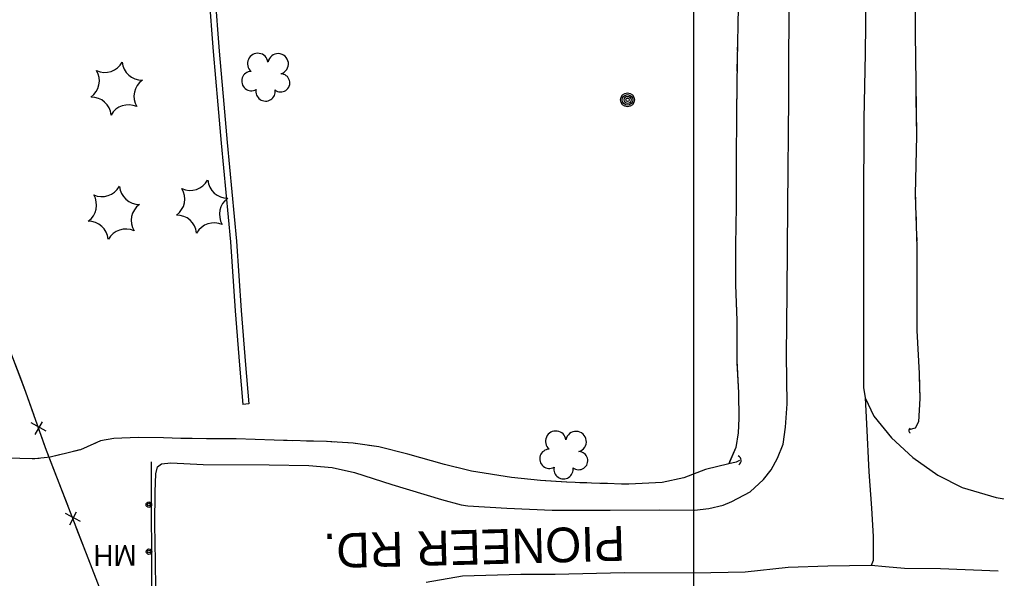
# Model space of a CAD drawing. Extents: x 353423 to 364002, y 127000 to 201942.
# Drawn here: x 359805.6 to 360087.2, y 132242.7 to 132403.7 of the extents above; entities that cross this region are included whole.
import ezdxf

# ---------------------------------------------------------------- set-up
doc = ezdxf.new("R2010")
doc.units = 0
for name, color, linetype in [('E_DTM_SlopeBottom', 7, 'Continuous'), ('E_DTM_SlopeTop', 7, 'Continuous'), ('E_FEN_Generic', 7, 'Continuous'), ('E_LAND_BrushLine', 7, 'Continuous'), ('E_LAND_TreeLine', 7, 'Continuous'), ('E_MISCPROP', 7, 'Continuous'), ('E_RW_IP', 7, 'Continuous'), ('E_STRUCT_WingWall', 7, 'Continuous'), ('E_UTL_ETransformer', 7, 'Continuous')]:
    doc.layers.add(name, color=color, linetype=linetype)

msp = doc.modelspace()

# ---------------------------------------------------------------- linework, layer by layer
at = {"layer": 'E_DTM_SlopeBottom'}
for p, q in [((359813.28, 132285.11), (359808.98, 132287.54)), ((359810.16, 132284.19), (359812.22, 132287.88)), ((359820.1, 132258.12), (359822.05, 132261.87)), ((359823.18, 132259.13), (359818.82, 132261.43))]:
    msp.add_line(p, q, dxfattribs=at)
for points in [[(359994.23, 131962.69), (359952.2, 132019.47), (359914.96, 132070.63), (359879.25, 132119.71), (359869.92, 132132.28), (359846.86, 132192.53), (359828.18, 132241.38), (359813.12, 132280.33), (359807.45, 132296.37), (359796.4, 132325.26), (359763.05, 132412.67), (359729.64, 132499.02), (359699.93, 132578.43), (359671.73, 132653.26)], [(359805.95, 132300.28), (359802.4, 132309.58)], [(359809.83, 132289.64), (359807.45, 132296.37), (359805.95, 132300.28)], [(359815.52, 132274.12), (359813.12, 132280.33), (359812.02, 132283.44)], [(359819.6, 132263.56), (359815.52, 132274.12)], [(359825.57, 132248.13), (359821.98, 132257.42)], [(359829.64, 132237.57), (359828.18, 132241.38), (359825.57, 132248.13)]]:
    msp.add_lwpolyline(points, dxfattribs=at)
for centre, major_axis, ratio, start_param, end_param in [((360063, 132285.33), (-1.02, -0.01), 0.843448, 5.356056, 7.210287), ((360011.66, 132276.66), (2, 0.11), 0.80108, 5.356084, 7.210314)]:
    msp.add_ellipse(centre, major_axis=major_axis, ratio=ratio, start_param=start_param, end_param=end_param, dxfattribs=at)
at = {"layer": 'E_DTM_SlopeTop'}
for points in [[(360048.78, 132621.5), (360049.18, 132591.44), (360049.39, 132559.26), (360049.66, 132528.75), (360049.6, 132501.34), (360049.88, 132470.2), (360049.59, 132447.73), (360049.71, 132419.23), (360049.38, 132393.96), (360049.03, 132375.17), (360048.88, 132349.14), (360048.96, 132325.03), (360048.95, 132303.55), (360048.95, 132297.74), (360049.36, 132294.76), (360049.76, 132287.27), (360050.44, 132273.42), (360051.26, 132262.99), (360051.68, 132254.79), (360051.73, 132247.93), (360051.14, 132246.45), (360038.64, 132246.23), (360027.18, 132245.86), (360014.77, 132244.52)], [(360016.25, 132267.67), (360020.08, 132271.23), (360022.29, 132274.05), (360024.15, 132277.42), (360025.73, 132281.42), (360026.38, 132286.29), (360026.87, 132293.05), (360026.74, 132307.01), (360026.9, 132325.22), (360027.14, 132349.95), (360027.36, 132381.33), (360027.52, 132415.08), (360027.26, 132447.06), (360027.42, 132476.38), (360027.43, 132486.58), (360026.74, 132490.03), (360026.87, 132508.62), (360027.2, 132514), (360027.22, 132539.86), (360027.21, 132545.21), (360027.35, 132572.62), (360027.03, 132595.73), (360027.23, 132620.67)], [(360049.36, 132294.76), (360051.88, 132289.51), (360056.96, 132283.26), (360063.1, 132277.56), (360070.3, 132272.46), (360077.38, 132268.9), (360087.16, 132266.06), (360094.72, 132264.79)], [(359844.91, 132239.77), (359844.77, 132247.62), (359844.6, 132258.36), (359844.7, 132267.71), (359844.92, 132272.83), (359845.39, 132274.89), (359846.57, 132275.71), (359849.24, 132276.07), (359858.59, 132275.58), (359877.57, 132275.43), (359889.03, 132275.25), (359895.71, 132274.68), (359902.15, 132273.22), (359912.91, 132269.82), (359927.28, 132265.44), (359932.88, 132263.93), (359934.83, 132263.63), (359946.12, 132263.01), (359959.14, 132262.42), (359975.84, 132262.36), (359990.14, 132262.48), (360000.21, 132262.37), (360004.28, 132262.89), (360008.41, 132263.85), (360010.93, 132264.93), (360016.25, 132267.67)], [(360087.78, 132244.86), (360071.09, 132245.52), (360060.73, 132245.62), (360055.23, 132246.08), (360051.14, 132246.45)], [(360014.77, 132244.52), (359999.96, 132244.23), (359979.93, 132244.33), (359960.05, 132243.88), (359950.1, 132243.83), (359933.34, 132243.39), (359922.86, 132241.56)]]:
    msp.add_lwpolyline(points, dxfattribs=at)
at = {"layer": 'E_FEN_Generic'}
for centre, radius, start, end in [((359874.3, 132391.06), 2.97, 8.541, 229.7749), ((359880.16, 132390.96), 2.97, 286.1918, 169.1651), ((359830.19, 132394.24), 5.72, 245.3287, 331.0936), ((359840.9, 132392.01), 5.72, 185.3287, 271.0936), ((359822.9, 132386.08), 5.72, 305.3287, 31.0936), ((359872.45, 132386.01), 2.78, 91.5119, 299.2849), ((359844.32, 132381.61), 5.72, 125.3287, 211.0936), ((359880.93, 132385.49), 2.61, 230.8971, 88.8297), ((359876.54, 132383.02), 2.78, 168.1889, 9.2), ((359826.32, 132375.69), 5.72, 5.3287, 91.0936), ((359837.03, 132373.45), 5.72, 65.3287, 151.0936), ((359854.83, 132360.24), 5.72, 245.3287, 331.0936), ((359865.54, 132358.01), 5.72, 185.3287, 271.0936), ((359829.38, 132358.46), 5.72, 245.3287, 331.0936), ((359840.09, 132356.22), 5.72, 185.3287, 271.0936), ((359847.54, 132352.08), 5.72, 305.3287, 31.0936), ((359822.09, 132350.3), 5.72, 305.3287, 31.0936), ((359868.96, 132347.61), 5.72, 125.3287, 211.0936), ((359843.51, 132345.83), 5.72, 125.3287, 211.0936), ((359850.96, 132341.69), 5.72, 5.3287, 91.0936), ((359825.51, 132339.9), 5.72, 5.3287, 91.0936), ((359836.22, 132337.67), 5.72, 65.3287, 151.0936), ((359861.67, 132339.45), 5.72, 65.3287, 151.0936), ((359960.2, 132282.23), 2.97, 8.541, 229.7749), ((359966.05, 132282.13), 2.97, 286.1918, 169.1651), ((359958.35, 132277.19), 2.78, 91.5119, 299.2849), ((359966.83, 132276.66), 2.61, 230.8971, 88.8297), ((359962.43, 132274.19), 2.78, 168.1889, 9.2)]:
    msp.add_arc(centre, radius, start, end, dxfattribs=at)
at = {"layer": 'E_LAND_BrushLine'}
for centre, radius in [((359980.88, 132380.6), 2.02), ((359980.87, 132380.6), 1.52), ((359980.91, 132380.6), 1.01), ((359980.9, 132380.61), 0.502)]:
    msp.add_circle(centre, radius, dxfattribs=at)
at = {"layer": 'E_LAND_TreeLine'}
msp.add_line((360000, 131000), (360000, 133500), dxfattribs=at)
at = {"layer": 'E_MISCPROP'}
for points in [[(359855.78, 132427.05), (359859.25, 132422.49), (359860.18, 132410.96), (359861.45, 132394.52), (359862.79, 132379.2), (359863.73, 132368.16), (359866.43, 132339.7), (359867.78, 132319.83), (359869, 132304.16), (359869.99, 132292.85)], [(359862.81, 132427.12), (359860.99, 132422.63), (359861.93, 132411.1), (359863.2, 132394.67), (359864.54, 132379.35), (359865.48, 132368.32), (359868.18, 132339.85), (359869.52, 132319.96), (359870.75, 132304.31), (359871.74, 132293), (359869.99, 132292.85)], [(359843.77, 132235.6), (359843.64, 132276.28)], [(359843.77, 132235.6), (359843.64, 132276.28)]]:
    msp.add_lwpolyline(points, dxfattribs=at)
for centre, radius in [((359842.89, 132263.99), 0.79), ((359842.89, 132264.04), 0.398), ((359842.93, 132250.43), 0.79), ((359842.93, 132250.47), 0.398)]:
    msp.add_circle(centre, radius, dxfattribs=at)
at = {"layer": 'E_STRUCT_WingWall'}
for points in [[(360013.89, 132515.8), (360014.27, 132505.34), (360014.36, 132492.48), (360014.26, 132483.46), (360014.23, 132470.44), (360014.12, 132459.81), (360014.05, 132442.72), (360013.59, 132431.04), (360013.44, 132416.74), (360012.78, 132407.33), (360012.45, 132391.98), (360012.29, 132377.06), (360012.19, 132362.42), (360012.16, 132349.85), (360012.04, 132338.71), (360012.03, 132327.3), (360012.37, 132317), (360012.41, 132305.43), (360012.87, 132296.24), (360012.96, 132288.78), (360012.8, 132284.66), (360012.14, 132280.49), (360010.09, 132275.73)], [(360063.84, 132413.75), (360063.84, 132399.76), (360063.96, 132385.42), (360064.22, 132370.33), (360063.84, 132353.38), (360064.31, 132338.28), (360064.29, 132326.29), (360064.31, 132314.17), (360064.94, 132301.74), (360065.11, 132294.59), (360064.78, 132287.87), (360063.76, 132285.98), (360061.95, 132285.53)], [(360063.84, 132409.97), (360063.84, 132399.76), (360063.96, 132385.42), (360064.03, 132380.97)], [(360012.68, 132402.85), (360012.64, 132400.85)], [(360012.55, 132396.85), (360012.51, 132394.85)], [(360012.43, 132390.85), (360012.41, 132388.85)], [(360012.37, 132384.85), (360012.29, 132377.06), (360012.19, 132362.42), (360012.17, 132355.85)], [(360064.03, 132380.97), (360064.22, 132370.33), (360063.84, 132353.38), (360063.89, 132351.98)], [(360012.17, 132355.85), (360012.16, 132349.85), (360012.04, 132338.71), (360012.03, 132327.3), (360012.05, 132326.85)], [(360064.01, 132347.98), (360064.07, 132345.98)], [(360064.2, 132341.98), (360064.26, 132339.98)], [(360064.31, 132335.98), (360064.3, 132333.98)], [(360064.3, 132329.98), (360064.29, 132326.29), (360064.31, 132314.17), (360064.94, 132301.74), (360064.96, 132301)], [(360012.18, 132322.85), (360012.24, 132320.86)], [(360012.37, 132316.86), (360012.38, 132314.86)], [(360012.39, 132310.86), (360012.4, 132308.86)], [(360012.44, 132304.86), (360012.87, 132296.24), (360012.96, 132288.78), (360012.8, 132284.66), (360012.14, 132280.49), (360010.33, 132276.3)], [(360064.96, 132301), (360065.11, 132294.59), (360064.78, 132287.87), (360063.76, 132285.98), (360061.95, 132285.53)], [(360013.17, 132276.74), (360012.16, 132276.25), (360010.09, 132275.73), (360003.39, 132274.08), (359997.08, 132271.69), (359990.89, 132270.37), (359981.25, 132269.86), (359972.9, 132270.12), (359963.39, 132270.44), (359955.83, 132270.97), (359947.48, 132271.78), (359935.87, 132273.63), (359928.16, 132275.55), (359917.56, 132278.56), (359909.23, 132280.65), (359901.78, 132281.68), (359894.11, 132282.15), (359878.97, 132282.53), (359868.07, 132282.93), (359859.55, 132282.96), (359852.15, 132283.04), (359847.09, 132283.21), (359839.85, 132283.29), (359832.78, 132283.08), (359828.99, 132282.34), (359823.23, 132279.79), (359819.66, 132278.94), (359814.41, 132277.66), (359810.06, 132277.15), (359801.38, 132277.41)], [(359855.36, 132283.01), (359852.15, 132283.04), (359847.09, 132283.21), (359839.85, 132283.29), (359832.78, 132283.08), (359828.99, 132282.34), (359826.66, 132281.31)], [(359884.35, 132282.39), (359878.97, 132282.53), (359868.07, 132282.93), (359859.55, 132282.96), (359855.36, 132283.01)], [(359890.35, 132282.24), (359888.35, 132282.29)], [(359896.34, 132282.01), (359894.35, 132282.13)], [(359902.33, 132281.6), (359901.78, 132281.68), (359900.34, 132281.77)], [(359822.98, 132279.73), (359821.04, 132279.27)], [(359934.4, 132274), (359928.16, 132275.55), (359917.56, 132278.56), (359909.23, 132280.65), (359906.29, 132281.05)], [(359811.25, 132277.29), (359810.06, 132277.15), (359809.26, 132277.17)], [(359817.15, 132278.33), (359815.21, 132277.85)], [(360013.17, 132276.74), (360012.16, 132276.25), (360010.09, 132275.73), (360003.39, 132274.08), (359997.08, 132271.69), (359990.89, 132270.37), (359985.13, 132270.07)], [(360010.33, 132276.3), (360010.09, 132275.73)], [(359963.15, 132270.46), (359955.83, 132270.97), (359947.48, 132271.78), (359935.87, 132273.63), (359934.4, 132274)], [(359969.14, 132270.24), (359967.14, 132270.31)], [(359975.14, 132270.05), (359973.14, 132270.11)], [(359981.14, 132269.86), (359979.14, 132269.92)]]:
    msp.add_lwpolyline(points, dxfattribs=at)

# ---------------------------------------------------------------- texts
at = {"layer": 'E_RW_IP'}
msp.add_text('PIONEER RD.', height=10, rotation=181.4794, dxfattribs=at).set_placement((359980.02, 132257.84))
at = {"layer": 'E_UTL_ETransformer'}
msp.add_text('MH', height=6, rotation=180.1174, dxfattribs=at).set_placement((359839.35, 132252.36))

doc.saveas('drawing.dxf')
